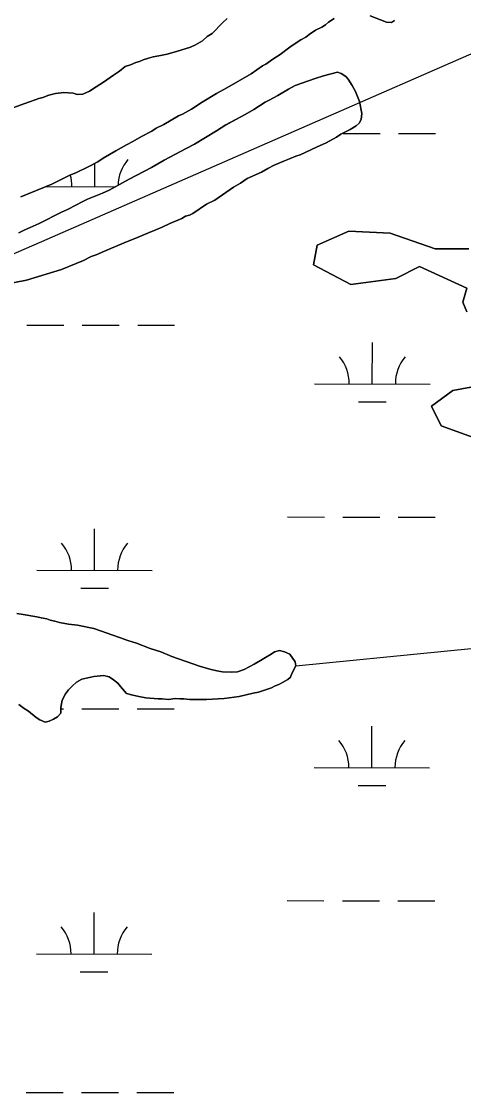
# Model space of a CAD drawing. Extents: x 3148686 to 3186545, y 916144 to 941516.
# Drawn here: x 3168842 to 3169225, y 923457 to 924386 of the extents above; entities that cross this region are included whole.
import ezdxf

# ---------------------------------------------------------------- set-up
doc = ezdxf.new("R2010")
doc.units = 0
for name, color, linetype in [('V-SITE-VEGE', 7, 'Continuous'), ('V-TOPO-BNDY', 7, 'Continuous'), ('V-TOPO-SHOR', 7, 'Continuous'), ('V-WETL-SWMP', 7, 'Continuous')]:
    doc.layers.add(name, color=color, linetype=linetype)

msp = doc.modelspace()

# ---------------------------------------------------------------- linework, layer by layer
at = {"layer": 'V-SITE-VEGE'}
for points in [[(3169020.62, 924388.55), (3169016.73, 924385), (3169007.4, 924375.52), (3169003.11, 924372.74), (3168999.22, 924369.18), (3168992.98, 924365.61), (3168988.69, 924363.62), (3168984, 924362.01), (3168977.35, 924360), (3168968.36, 924357.58), (3168961.32, 924355.95), (3168956.23, 924355.13), (3168952.32, 924353.92), (3168947.63, 924352.71), (3168944.51, 924351.12), (3168941.38, 924350.31), (3168936.7, 924348.31), (3168932.01, 924346.71), (3168927.34, 924342.75), (3168921.88, 924339.18), (3168913.31, 924333.24), (3168907.07, 924329.27), (3168901.22, 924325.31), (3168895.37, 924322.91), (3168890.67, 924322.48), (3168887.13, 924323.62), (3168878.9, 924324.34), (3168871.85, 924323.5), (3168865.99, 924321.89), (3168860.91, 924319.89), (3168857.39, 924319.08), (3168854.27, 924317.88)], [(3168938.79, 924281.72), (3168946.2, 924286.09), (3168955.18, 924290.86), (3168959.08, 924293.24), (3168965.71, 924296.43), (3168978.19, 924303.98), (3168981.7, 924305.57), (3168989.5, 924309.94), (3168998.86, 924315.89), (3169011.34, 924323.44), (3169020.31, 924328.21), (3169041.37, 924340.53), (3169051.11, 924347.26), (3169053.84, 924348.85), (3169060.08, 924353.21), (3169066.32, 924357.18), (3169074.89, 924363.52), (3169078.39, 924366.29), (3169084.24, 924369.86), (3169088.53, 924372.25), (3169091.64, 924374.62), (3169097.1, 924378.19), (3169102.56, 924380.98), (3169105.68, 924382.96), (3169108.41, 924385.33), (3169113.09, 924388.51)], [(3169144.41, 924390.71), (3169158.56, 924385.34), (3169162.87, 924384.98), (3169165.6, 924386.57)], [(3168827.33, 924157.81), (3168846.5, 924161.48), (3168876.99, 924170.74), (3168896.12, 924178.73), (3168902.76, 924181.91), (3168907.05, 924183.51), (3168914.08, 924186.7), (3168918.38, 924188.31), (3168931.27, 924193.9), (3168943.37, 924198.69), (3168952.35, 924202.68), (3168958.6, 924205.08), (3168964.07, 924207.48), (3168970.7, 924210.66), (3168981.25, 924215.06), (3168984.36, 924217.04), (3168987.89, 924217.85), (3168990.62, 924219.44), (3169002.7, 924227.38), (3169009.72, 924230.96), (3169026.09, 924242.06), (3169031.94, 924245.63), (3169037.79, 924249.6), (3169050.28, 924255.18), (3169055.74, 924258.36), (3169061.2, 924261.15), (3169070.18, 924265.13), (3169074.48, 924266.74), (3169079.95, 924269.13), (3169083.86, 924270.34), (3169097.91, 924276.72), (3169106.11, 924280.7), (3169115.08, 924285.47), (3169118.98, 924288.25), (3169127.17, 924292.23), (3169132.24, 924295.41), (3169134.96, 924297.78), (3169136.51, 924300.93), (3169137.25, 924306.03), (3169135.21, 924316.59), (3169131.61, 924325.18), (3169128.83, 924330.25), (3169125.26, 924335.71), (3169123.28, 924338.04), (3169119.34, 924340.75), (3169116.2, 924341.9)], [(3169116.2, 924341.9), (3169104.08, 924338.67), (3169096.65, 924336.26), (3169079.46, 924330.25), (3169073.61, 924327.07), (3169064.25, 924321.51), (3169056.84, 924317.53), (3169053.32, 924315.94), (3169043.58, 924309.59), (3169036.17, 924305.22), (3169019.39, 924296.07), (3169011.21, 924290.92), (3168992.1, 924279.4), (3168985.08, 924275.82), (3168965.96, 924265.48), (3168955.04, 924259.12), (3168935.53, 924249.17), (3168918.36, 924239.63), (3168912.51, 924236.84), (3168899.62, 924231.65), (3168894.15, 924229.25), (3168889.86, 924226.87), (3168882.06, 924222.89), (3168876.98, 924220.5), (3168857.47, 924210.55), (3168844.59, 924204.96), (3168839.9, 924202.57)], [(3168854.27, 924317.88), (3168849.19, 924316.27), (3168845.28, 924314.67), (3168834.73, 924311.06)], [(3168841.61, 924233.93), (3168868.56, 924244.72), (3168876.76, 924248.71), (3168884.17, 924252.68), (3168889.25, 924254.68), (3168900.18, 924259.86), (3168908.37, 924264.24), (3168913.05, 924267.41), (3168923.97, 924273.77), (3168933.33, 924278.93), (3168938.79, 924281.72)], [(3169229.74, 924188.6), (3169200.78, 924188.6), (3169161.6, 924202.24), (3169125.82, 924203.94), (3169098.56, 924192.01), (3169095.15, 924174.96), (3169127.52, 924157.91), (3169166.71, 924163.03), (3169187.15, 924173.26), (3169228.04, 924154.5), (3169224.63, 924142.57), (3169228.04, 924134.04)], [(3169251.89, 924072.66), (3169216.11, 924065.84), (3169197.37, 924052.2), (3169205.89, 924035.15), (3169243.37, 924021.52)], [(3168840.03, 923793.52), (3168844.75, 923790.03), (3168848.3, 923787.71), (3168855, 923782.28), (3168858.15, 923780.34), (3168862.87, 923778.42), (3168866.39, 923779.23), (3168869.9, 923780.83), (3168873.41, 923782.81), (3168876.52, 923785.97), (3168876.48, 923791.07), (3168877.61, 923797.35), (3168880.31, 923802.85), (3168883.02, 923806.4), (3168886.13, 923809.56), (3168890.02, 923813.12), (3168894.7, 923815.5), (3168904.87, 923817.94), (3168913.49, 923818.79), (3168918.2, 923817.65), (3168922.14, 923814.94), (3168925.68, 923812.22), (3168928.06, 923809.11), (3168933.2, 923803.27), (3168938.7, 923801.75), (3168945.37, 923800.23), (3168950.08, 923799.49), (3168960.67, 923798.4), (3168964.19, 923798.43), (3168969.68, 923798.08), (3168975.55, 923798.91), (3168979.47, 923798.55), (3168983, 923798.58), (3168988.1, 923797.83), (3169002.59, 923797.95), (3169017.87, 923798.85), (3169030.78, 923800.52), (3169042.9, 923803.36), (3169047.6, 923804.18), (3169058.93, 923808.19), (3169062.05, 923809.78), (3169065.18, 923810.98), (3169068.3, 923812.58), (3169072.98, 923815.36), (3169075.31, 923817.33), (3169076.47, 923820.48), (3169079.94, 923827.17), (3169079.52, 923830.69), (3169074.77, 923837.31), (3169070.05, 923839.23), (3169065.73, 923840.37), (3169061.43, 923839.16), (3169058.7, 923837.18), (3169053.63, 923834.4), (3169049.34, 923831.62), (3169043.88, 923828.45), (3169035.3, 923824.07), (3169029.43, 923822.06), (3169024.35, 923821.63), (3169016.51, 923821.96), (3169011.41, 923822.71), (3169005.52, 923824.22), (3168996.48, 923826.89), (3168972.52, 923835.32), (3168963.08, 923839.16), (3168953.65, 923842.22), (3168941.86, 923846.83), (3168934.4, 923849.13), (3168927.33, 923851.81), (3168904.93, 923859.47), (3168890.8, 923862.49), (3168882.96, 923863.21), (3168875.11, 923864.72), (3168871.19, 923865.86), (3168867.26, 923866.61), (3168864.12, 923867.76), (3168859.41, 923868.9), (3168855.48, 923869.65), (3168843.71, 923871.52), (3168838.22, 923872.65)]]:
    msp.add_lwpolyline(points, dxfattribs=at)
at = {"layer": 'V-TOPO-BNDY'}
msp.add_lwpolyline([(3170156.29, 924862.88), (3169477.87, 924465.66), (3168859.75, 924194.89), (3168297.49, 923950.54), (3168271.6, 923941.9), (3168245.71, 923933.26), (3168052.92, 923869.99), (3167860.14, 923806.73), (3167616.81, 923687.92), (3167172.22, 923564.9), (3167136.29, 923554.93), (3167091.99, 923551.97), (3166357.33, 923502.86), (3166157.38, 923519.96), (3165770.91, 923553.29), (3165259.87, 923662.65), (3164600.86, 923797.2)], dxfattribs=at)
at = {"layer": 'V-TOPO-SHOR'}
for points in [[(3169020.62, 924388.55), (3169016.73, 924385), (3169007.4, 924375.52), (3169003.11, 924372.74), (3168999.22, 924369.18), (3168992.98, 924365.61), (3168988.69, 924363.62), (3168984, 924362.01), (3168977.35, 924360), (3168968.36, 924357.58), (3168961.32, 924355.95), (3168956.23, 924355.13), (3168952.32, 924353.92), (3168947.63, 924352.71), (3168944.51, 924351.12), (3168941.38, 924350.31), (3168936.7, 924348.31), (3168932.01, 924346.71), (3168927.34, 924342.75), (3168921.88, 924339.18), (3168913.31, 924333.24), (3168907.07, 924329.27), (3168901.23, 924325.31), (3168895.37, 924322.91), (3168890.67, 924322.48), (3168887.13, 924323.62), (3168878.9, 924324.34), (3168871.85, 924323.5), (3168865.99, 924321.89), (3168860.91, 924319.89), (3168857.39, 924319.08), (3168854.27, 924317.88), (3168849.19, 924316.27), (3168845.28, 924314.67), (3168834.73, 924311.06)], [(3169105.68, 924382.96), (3169108.41, 924385.33), (3169113.09, 924388.51)], [(3169144.41, 924390.71), (3169158.56, 924385.34), (3169162.87, 924384.98), (3169165.6, 924386.57)], [(3168841.61, 924233.93), (3168868.56, 924244.72), (3168876.76, 924248.71), (3168884.17, 924252.68), (3168889.25, 924254.68), (3168900.18, 924259.86), (3168908.37, 924264.24), (3168913.05, 924267.41), (3168923.97, 924273.77), (3168933.33, 924278.93), (3168938.79, 924281.72), (3168946.2, 924286.09), (3168955.18, 924290.86), (3168959.08, 924293.24), (3168965.71, 924296.43), (3168978.19, 924303.98), (3168981.7, 924305.57), (3168989.5, 924309.94), (3168998.86, 924315.89), (3169011.34, 924323.44), (3169020.31, 924328.21), (3169041.37, 924340.53), (3169051.11, 924347.26), (3169053.84, 924348.85), (3169060.08, 924353.21), (3169066.32, 924357.18), (3169074.89, 924363.52), (3169078.39, 924366.29), (3169084.24, 924369.86), (3169088.53, 924372.25), (3169091.64, 924374.62), (3169097.1, 924378.19), (3169102.56, 924380.98), (3169105.68, 924382.96)], [(3168827.33, 924157.81), (3168846.5, 924161.48), (3168876.99, 924170.74), (3168896.12, 924178.73), (3168902.76, 924181.91), (3168907.05, 924183.51), (3168914.08, 924186.7), (3168918.38, 924188.31), (3168931.27, 924193.9), (3168943.37, 924198.69), (3168952.35, 924202.68), (3168958.6, 924205.08), (3168964.07, 924207.48), (3168970.7, 924210.66), (3168981.25, 924215.06), (3168984.37, 924217.04), (3168987.89, 924217.85), (3168990.62, 924219.44), (3169002.7, 924227.38), (3169009.72, 924230.96), (3169026.09, 924242.06), (3169031.94, 924245.63), (3169037.79, 924249.6), (3169050.28, 924255.18), (3169055.74, 924258.36), (3169061.2, 924261.15), (3169070.18, 924265.13), (3169074.48, 924266.74), (3169079.95, 924269.13), (3169083.86, 924270.34), (3169097.91, 924276.72), (3169106.11, 924280.7), (3169115.08, 924285.47), (3169118.98, 924288.25), (3169127.17, 924292.23), (3169132.24, 924295.41), (3169134.96, 924297.78), (3169136.51, 924300.93), (3169137.25, 924306.03), (3169135.21, 924316.59), (3169131.61, 924325.18), (3169128.83, 924330.25), (3169125.26, 924335.71), (3169123.28, 924338.04), (3169119.34, 924340.75), (3169116.2, 924341.9), (3169104.08, 924338.67), (3169096.65, 924336.26), (3169079.46, 924330.25), (3169073.61, 924327.07), (3169064.25, 924321.51), (3169056.84, 924317.53), (3169053.32, 924315.94), (3169043.58, 924309.59), (3169036.17, 924305.22), (3169019.39, 924296.08), (3169011.21, 924290.92), (3168992.1, 924279.4), (3168985.08, 924275.82), (3168965.96, 924265.48), (3168955.04, 924259.12), (3168935.53, 924249.17), (3168918.36, 924239.63), (3168912.51, 924236.84), (3168899.62, 924231.65), (3168894.15, 924229.25), (3168889.86, 924226.87), (3168882.06, 924222.89), (3168876.98, 924220.5)], [(3168876.98, 924220.5), (3168857.47, 924210.55), (3168844.59, 924204.96), (3168839.9, 924202.57)], [(3169079.94, 923827.17), (3169465.5, 923865.4), (3169709.18, 923865.14), (3170110.6, 923922.06), (3170411.69, 923993.41), (3170540.72, 924021.94), (3170741.45, 924064.73), (3171042.49, 924093.09), (3171185.8, 924064.27), (3171372.12, 924035.4), (3171458.09, 924006.64), (3171565.8, 923999.58)], [(3168848.3, 923787.71), (3168855, 923782.28), (3168858.15, 923780.34), (3168862.87, 923778.42), (3168866.39, 923779.23), (3168869.9, 923780.83), (3168873.41, 923782.81), (3168876.52, 923785.97), (3168876.48, 923791.07), (3168877.61, 923797.35), (3168880.31, 923802.85), (3168883.02, 923806.4), (3168886.13, 923809.56), (3168890.02, 923813.12), (3168894.7, 923815.5), (3168904.87, 923817.94), (3168913.49, 923818.79), (3168918.2, 923817.65), (3168922.14, 923814.94), (3168925.68, 923812.22), (3168928.06, 923809.11), (3168933.2, 923803.27), (3168938.7, 923801.75), (3168945.37, 923800.23), (3168950.08, 923799.49), (3168960.67, 923798.4), (3168964.19, 923798.43), (3168969.68, 923798.08), (3168975.55, 923798.91), (3168979.47, 923798.55), (3168983, 923798.58), (3168988.1, 923797.83), (3169002.59, 923797.95), (3169017.87, 923798.85), (3169030.78, 923800.52), (3169042.9, 923803.36), (3169047.6, 923804.18), (3169058.93, 923808.19), (3169062.05, 923809.78), (3169065.18, 923810.98), (3169068.3, 923812.58), (3169072.98, 923815.36), (3169075.31, 923817.33), (3169076.47, 923820.48), (3169079.94, 923827.17), (3169079.52, 923830.69), (3169074.77, 923837.31), (3169070.05, 923839.23), (3169065.73, 923840.37), (3169061.43, 923839.17), (3169058.7, 923837.18), (3169053.63, 923834.4), (3169049.34, 923831.62), (3169043.88, 923828.45), (3169035.3, 923824.07), (3169029.43, 923822.06), (3169024.35, 923821.63), (3169016.51, 923821.96), (3169011.41, 923822.7), (3169005.52, 923824.22), (3168996.48, 923826.89), (3168972.52, 923835.32), (3168963.08, 923839.17), (3168953.65, 923842.22), (3168941.86, 923846.83), (3168934.4, 923849.12), (3168927.33, 923851.81), (3168904.93, 923859.47), (3168890.8, 923862.49), (3168882.96, 923863.21), (3168875.11, 923864.72), (3168871.19, 923865.86), (3168867.26, 923866.61), (3168864.12, 923867.76), (3168859.41, 923868.9), (3168855.48, 923869.65), (3168843.71, 923871.52), (3168838.22, 923872.65)], [(3168840.03, 923793.52), (3168844.75, 923790.03), (3168848.3, 923787.71)]]:
    msp.add_lwpolyline(points, dxfattribs=at)
at = {"layer": 'V-WETL-SWMP'}
for p, q in [((3169121.06, 924288.83), (3169153.06, 924288.79)), ((3169169.06, 924288.77), (3169201.06, 924288.74)), ((3168905.94, 924242.62), (3168905.97, 924262.95)), ((3168863.43, 924242.67), (3168923.71, 924242.6)), ((3168846.97, 924122.61), (3168878.97, 924122.58)), ((3168894.97, 924122.56), (3168926.97, 924122.53)), ((3168942.97, 924122.51), (3168974.97, 924122.48)), ((3169146.24, 924071.56), (3169146.27, 924107.56)), ((3169096.24, 924071.61), (3169196.24, 924071.5)), ((3169134.22, 924056.14), (3169158.22, 924056.11)), ((3169072.71, 923956.2), (3169104.71, 923956.17)), ((3169120.71, 923956.15), (3169152.71, 923956.12)), ((3169168.71, 923956.1), (3169200.71, 923956.07)), ((3168905.59, 923909.95), (3168905.63, 923945.95)), ((3168855.59, 923910), (3168955.59, 923909.89)), ((3168893.58, 923894.53), (3168917.58, 923894.5)), ((3168876.49, 923789.91), (3168878.62, 923789.9)), ((3168894.62, 923789.89), (3168926.62, 923789.85)), ((3168942.62, 923789.84), (3168974.62, 923789.8)), ((3169145.89, 923738.88), (3169145.92, 923774.88)), ((3169095.89, 923738.93), (3169195.89, 923738.83)), ((3169133.87, 923723.46), (3169157.87, 923723.44)), ((3169072.36, 923623.53), (3169104.36, 923623.49)), ((3169120.36, 923623.48), (3169152.36, 923623.44)), ((3169168.36, 923623.43), (3169200.36, 923623.39)), ((3168905.24, 923577.27), (3168905.28, 923613.27)), ((3168855.24, 923577.33), (3168955.24, 923577.22)), ((3168893.23, 923561.85), (3168917.23, 923561.83)), ((3168846.27, 923457.26), (3168878.27, 923457.23)), ((3168894.27, 923457.21), (3168926.27, 923457.18)), ((3168942.27, 923457.16), (3168974.27, 923457.13))]:
    msp.add_line(p, q, dxfattribs=at)
for points in [[(3168834.73, 924311.06), (3168845.28, 924314.67), (3168849.19, 924316.27), (3168854.27, 924317.88), (3168857.39, 924319.08), (3168860.91, 924319.89), (3168865.99, 924321.89), (3168871.85, 924323.5), (3168878.9, 924324.34), (3168887.13, 924323.62), (3168890.67, 924322.48), (3168895.37, 924322.91), (3168901.23, 924325.3), (3168907.07, 924329.27), (3168913.31, 924333.24), (3168921.88, 924339.18), (3168927.34, 924342.75), (3168932.01, 924346.71), (3168936.7, 924348.31), (3168941.38, 924350.31), (3168944.51, 924351.12), (3168947.63, 924352.71), (3168952.32, 924353.92), (3168956.23, 924355.13), (3168961.32, 924355.95), (3168968.36, 924357.58), (3168977.35, 924360), (3168984, 924362.01), (3168988.69, 924363.61), (3168992.98, 924365.61), (3168999.22, 924369.18), (3169003.11, 924372.74), (3169007.4, 924375.52), (3169016.73, 924385), (3169020.62, 924388.55)], [(3169113.08, 924388.51), (3169108.41, 924385.33), (3169105.68, 924382.96)], [(3169165.6, 924386.57), (3169162.87, 924384.98), (3169158.56, 924385.34), (3169144.41, 924390.71)], [(3169105.68, 924382.96), (3169102.57, 924380.98), (3169097.1, 924378.19), (3169091.65, 924374.62), (3169088.53, 924372.25), (3169084.24, 924369.86), (3169078.39, 924366.29), (3169074.89, 924363.52), (3169066.32, 924357.18), (3169060.08, 924353.21), (3169053.84, 924348.85), (3169051.11, 924347.26), (3169041.37, 924340.53), (3169020.31, 924328.21), (3169011.34, 924323.44), (3168998.86, 924315.89), (3168989.51, 924309.94), (3168981.7, 924305.57), (3168978.19, 924303.98), (3168965.71, 924296.43), (3168959.08, 924293.24), (3168955.18, 924290.86), (3168946.2, 924286.09), (3168938.79, 924281.72), (3168933.33, 924278.93), (3168923.97, 924273.77), (3168913.05, 924267.41), (3168908.37, 924264.24), (3168900.18, 924259.86), (3168889.25, 924254.68), (3168884.17, 924252.68), (3168876.76, 924248.71), (3168868.56, 924244.72), (3168841.61, 924233.93)], [(3168876.98, 924220.5), (3168882.06, 924222.89), (3168889.86, 924226.87), (3168894.15, 924229.25), (3168899.62, 924231.65), (3168912.51, 924236.84), (3168918.36, 924239.63), (3168935.53, 924249.17), (3168955.04, 924259.12), (3168965.96, 924265.48), (3168985.08, 924275.82), (3168992.1, 924279.4), (3169011.21, 924290.92), (3169019.39, 924296.08), (3169036.17, 924305.22), (3169043.58, 924309.59), (3169053.32, 924315.94), (3169056.84, 924317.53), (3169064.25, 924321.51), (3169073.61, 924327.07), (3169079.46, 924330.25), (3169096.65, 924336.26), (3169104.08, 924338.67), (3169116.2, 924341.9), (3169119.34, 924340.75), (3169123.28, 924338.04), (3169125.26, 924335.71), (3169128.83, 924330.25), (3169131.61, 924325.18), (3169135.21, 924316.59), (3169137.25, 924306.03), (3169136.51, 924300.93), (3169134.96, 924297.78), (3169132.24, 924295.41), (3169127.17, 924292.23), (3169118.98, 924288.25), (3169115.08, 924285.47), (3169106.11, 924280.7), (3169097.91, 924276.72), (3169083.86, 924270.34), (3169079.95, 924269.13), (3169074.48, 924266.74), (3169070.18, 924265.13), (3169061.2, 924261.14), (3169055.74, 924258.36), (3169050.28, 924255.18), (3169037.79, 924249.6), (3169031.94, 924245.63), (3169026.09, 924242.06), (3169009.72, 924230.96), (3169002.7, 924227.38), (3168990.62, 924219.44), (3168987.89, 924217.85), (3168984.37, 924217.04), (3168981.25, 924215.06), (3168970.7, 924210.66), (3168964.07, 924207.48), (3168958.6, 924205.08), (3168952.35, 924202.68), (3168943.37, 924198.69), (3168931.27, 924193.89), (3168918.38, 924188.31), (3168914.08, 924186.71), (3168907.06, 924183.51), (3168902.76, 924181.91), (3168896.12, 924178.73), (3168876.99, 924170.74), (3168846.5, 924161.48), (3168827.33, 924157.8)], [(3168839.9, 924202.57), (3168844.59, 924204.96), (3168857.47, 924210.55), (3168876.98, 924220.5)], [(3169228.04, 924134.04), (3169224.63, 924142.57), (3169228.04, 924154.5), (3169187.15, 924173.26), (3169166.71, 924163.03), (3169127.52, 924157.91), (3169095.15, 924174.96), (3169098.56, 924192.01), (3169125.82, 924203.94), (3169161.6, 924202.24), (3169200.78, 924188.6), (3169229.74, 924188.6)], [(3169243.37, 924021.51), (3169205.89, 924035.15), (3169197.37, 924052.2), (3169216.11, 924065.84), (3169251.89, 924072.66)], [(3168838.22, 923872.65), (3168843.71, 923871.52), (3168855.48, 923869.65), (3168859.41, 923868.9), (3168864.12, 923867.76), (3168867.26, 923866.61), (3168871.19, 923865.86), (3168875.11, 923864.72), (3168882.96, 923863.21), (3168890.8, 923862.49), (3168904.93, 923859.47), (3168927.33, 923851.81), (3168934.4, 923849.12), (3168941.86, 923846.83), (3168953.65, 923842.22), (3168963.08, 923839.17), (3168972.52, 923835.32), (3168996.48, 923826.89), (3169005.52, 923824.22), (3169011.41, 923822.7), (3169016.51, 923821.96), (3169024.35, 923821.63), (3169029.44, 923822.06), (3169035.3, 923824.07), (3169043.88, 923828.45), (3169049.34, 923831.62), (3169053.63, 923834.4), (3169058.7, 923837.18), (3169061.43, 923839.16), (3169065.73, 923840.37), (3169070.05, 923839.23), (3169074.76, 923837.31), (3169079.52, 923830.69), (3169079.94, 923827.17), (3169076.47, 923820.48), (3169075.31, 923817.33), (3169072.98, 923815.36), (3169068.3, 923812.58), (3169065.18, 923810.98), (3169062.05, 923809.78), (3169058.93, 923808.19), (3169047.6, 923804.18), (3169042.91, 923803.36), (3169030.78, 923800.52), (3169017.87, 923798.85), (3169002.59, 923797.95), (3168988.1, 923797.83), (3168983, 923798.58), (3168979.47, 923798.55), (3168975.55, 923798.91), (3168969.68, 923798.08), (3168964.19, 923798.43), (3168960.66, 923798.4), (3168950.08, 923799.49), (3168945.37, 923800.24), (3168938.7, 923801.75), (3168933.2, 923803.27), (3168928.06, 923809.11), (3168925.68, 923812.22), (3168922.14, 923814.94), (3168918.2, 923817.65), (3168913.48, 923818.79), (3168904.87, 923817.94), (3168894.7, 923815.5), (3168890.02, 923813.12), (3168886.13, 923809.56), (3168883.02, 923806.4), (3168880.31, 923802.85), (3168877.61, 923797.34), (3168876.48, 923791.07), (3168876.52, 923785.97), (3168873.41, 923782.81), (3168869.9, 923780.83), (3168866.39, 923779.23), (3168862.87, 923778.42), (3168858.15, 923780.34), (3168855, 923782.28), (3168848.3, 923787.71), (3168844.75, 923790.03), (3168840.03, 923793.52)]]:
    msp.add_lwpolyline(points, dxfattribs=at)
for centre, start, end in [((3168961.19, 924243.04), 139.1678, 178.67908), ((3168850.7, 924243.15), 359.16781, 15.96178), ((3169090.99, 924072.09), 359.16781, 40.71147), ((3169201.48, 924071.97), 139.1678, 180.71146), ((3168850.35, 923910.48), 359.16781, 40.71147), ((3168960.84, 923910.36), 139.1678, 180.71146), ((3169090.64, 923739.41), 359.16781, 40.71147), ((3169201.13, 923739.3), 139.1678, 180.71146), ((3168850, 923577.81), 359.16781, 40.71147), ((3168960.49, 923577.69), 139.1678, 180.71146)]:
    msp.add_arc(centre, 35.25, start, end, dxfattribs=at)

doc.saveas('drawing.dxf')
